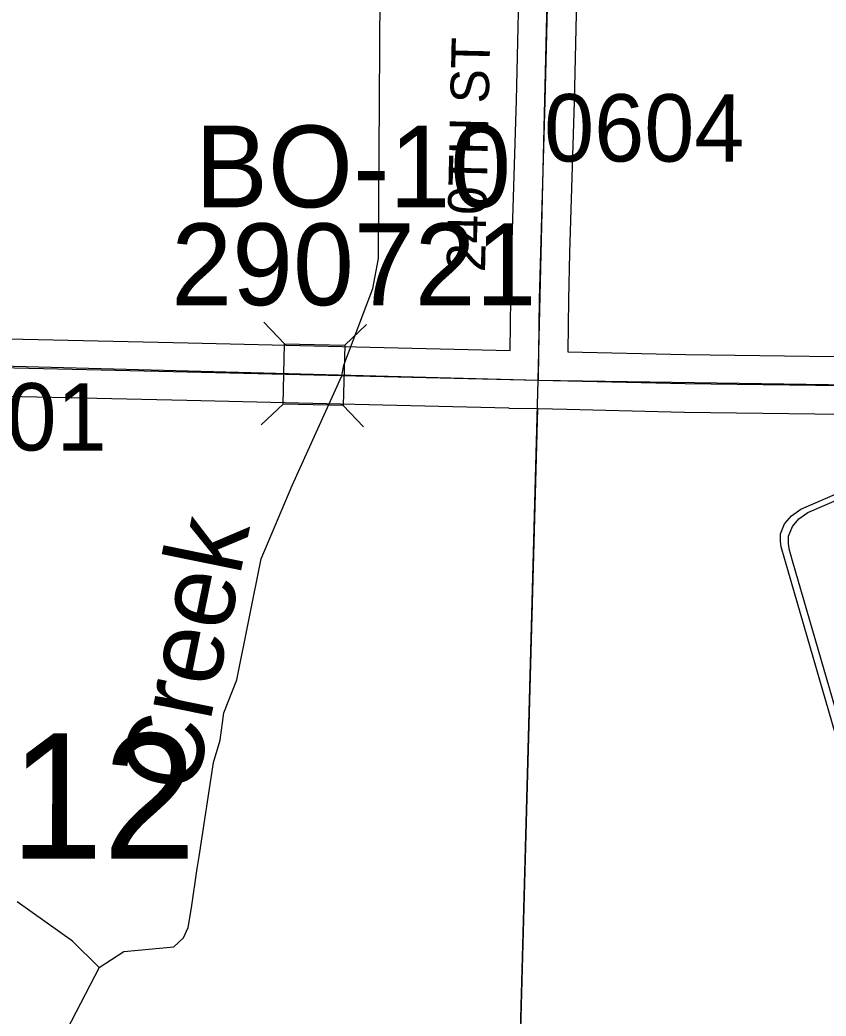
# Model space of a CAD drawing. Extents: x -132.8 to -73.3, y -60 to -26.
# Drawn here: x -116.027 to -115.19, y -34.219 to -33.184 of the extents above; entities that cross this region are included whole.
import ezdxf

# ---------------------------------------------------------------- set-up
doc = ezdxf.new("R2010")
doc.units = 0
for name, color, linetype in [('tdCoHydroRiver', 7, 'Continuous'), ('tdCoHydroTxtLg', 7, 'Continuous'), ('tdCoSecRdNmbr', 7, 'Continuous'), ('tdCoSecRdTxt', 7, 'Continuous'), ('tdCoSecRteBand', 7, 'Continuous'), ('tdCoSecRteCL', 7, 'Continuous'), ('tdCoSectLine', 7, 'Continuous'), ('tdCoSectLinePart', 7, 'Continuous'), ('tdCoSectNmbr', 7, 'Continuous'), ('tdCoShieldCoRte', 7, 'Continuous'), ('tdCoStrucSec', 7, 'Continuous'), ('tdCoStrucSecCoName', 7, 'Continuous'), ('tdCoStrucSecFHWANum', 7, 'Continuous'), ('tdCoSurfGravel', 7, 'Continuous'), ('tdCoTwpBndry', 7, 'Continuous'), ('tdCoTwpBndryShd', 7, 'Continuous')]:
    doc.layers.add(name, color=color, linetype=linetype)

msp = doc.modelspace()

# ---------------------------------------------------------------- linework, layer by layer
at = {"layer": 'tdCoHydroRiver'}
for points in [[(-115.9451, -34.1685), (-115.9195, -34.1519), (-115.8673, -34.1469), (-115.8575, -34.1377), (-115.8525, -34.1268), (-115.8489, -34.1063), (-115.8431, -34.0655), (-115.8412, -34.0529), (-115.8261, -33.9555), (-115.8192, -33.932), (-115.8153, -33.9037), (-115.8018, -33.8694), (-115.7765, -33.7438), (-115.7446, -33.6674), (-115.6927, -33.5535), (-115.6909, -33.5426), (-115.6605, -33.4629), (-115.6549, -33.4315), (-115.6519, -32.9921), (-115.6545, -32.8995), (-115.6359, -32.788), (-115.5832, -32.6425), (-115.5505, -32.536)], [(-115.9451, -34.1685), (-115.9728, -34.141), (-116.0302, -34.1001)], [(-115.9451, -34.1685), (-115.9982, -34.2713)]]:
    msp.add_lwpolyline(points, dxfattribs=at)
at = {"layer": 'tdCoSecRteBand'}
for points in [[(-116.242, -33.5106), (-115.8526, -33.5192), (-115.8525, -33.5192), (-115.8525, -33.5192), (-115.5181, -33.5272), (-115.5174, -33.4733), (-115.5174, -33.4731), (-115.5174, -33.4729), (-115.5162, -33.4241), (-115.5162, -33.424), (-115.5162, -33.424), (-115.5115, -33.2672), (-115.5076, -33.0996)], [(-115.4476, -33.1011), (-115.4515, -33.2687), (-115.4515, -33.2688), (-115.4515, -33.2689), (-115.4562, -33.4257), (-115.4574, -33.4743), (-115.4581, -33.5286), (-115.3358, -33.5315), (-114.8213, -33.5382)], [(-114.8221, -33.5982), (-115.3367, -33.5915), (-115.3369, -33.5915), (-115.3371, -33.5915), (-115.4592, -33.5886), (-115.489, -33.5879), (-115.5189, -33.5875), (-115.5189, -33.5872), (-115.5192, -33.5872), (-115.8539, -33.5792), (-116.2435, -33.5705)]]:
    msp.add_lwpolyline(points, dxfattribs=at)
at = {"layer": 'tdCoSecRteCL'}
for points in [[(-115.4885, -33.5579), (-115.4874, -33.4737), (-115.4862, -33.4249), (-115.4815, -33.268), (-115.4776, -33.1003), (-115.4766, -33.066)], [(-116.4881, -33.5315), (-116.4557, -33.5329), (-116.2429, -33.5405), (-115.8532, -33.5492), (-115.4885, -33.5579)], [(-115.4885, -33.5579), (-115.3363, -33.5615), (-114.8217, -33.5682), (-114.6254, -33.571)]]:
    msp.add_lwpolyline(points, dxfattribs=at)
at = {"layer": 'tdCoSectLine'}
for points in [[(-115.4889, -33.5579), (-115.465, -32.5533)], [(-116.4885, -33.5315), (-115.4889, -33.5579)], [(-115.5159, -34.5551), (-115.4889, -33.5579)], [(-115.4889, -33.5579), (-114.5375, -33.5724)]]:
    msp.add_lwpolyline(points, dxfattribs=at)
at = {"layer": 'tdCoSectLinePart'}
msp.add_lwpolyline([(-115.5154, -34.5372), (-115.4897, -33.588)], dxfattribs=at)
at = {"layer": 'tdCoShieldCoRte'}
for points in [[(-115.1506, -34.0274), (-115.2326, -33.7445), (-115.2364, -33.7314), (-115.2372, -33.7255), (-115.2372, -33.7177), (-115.2329, -33.7073), (-115.2257, -33.6989), (-115.2161, -33.6922), (-115.0488, -33.6198), (-115.0413, -33.6182), (-115.0309, -33.6173), (-115.0204, -33.6182), (-115.0129, -33.6198), (-114.8456, -33.6922), (-114.8361, -33.6989), (-114.8288, -33.7073), (-114.8246, -33.7177), (-114.8246, -33.7255), (-114.8253, -33.7314), (-114.8292, -33.7445), (-114.9111, -34.0274)], [(-115.1448, -34.0211), (-115.2245, -33.7458), (-115.2282, -33.7332), (-115.2289, -33.7275), (-115.2289, -33.72), (-115.2248, -33.7101), (-115.2179, -33.702), (-115.2087, -33.6956), (-115.0481, -33.6261), (-115.0409, -33.6245), (-115.0309, -33.6237), (-115.0209, -33.6245), (-115.0136, -33.6261), (-114.8531, -33.6956), (-114.8439, -33.702), (-114.8369, -33.7101), (-114.8328, -33.72), (-114.8328, -33.7275), (-114.8335, -33.7332), (-114.8372, -33.7458), (-114.917, -34.0211)]]:
    msp.add_lwpolyline(points, close=True, dxfattribs=at)
at = {"layer": 'tdCoStrucSec'}
for points in [[(-115.774, -33.4977), (-115.7524, -33.5203), (-115.6899, -33.5218)], [(-115.6672, -33.5002), (-115.6899, -33.5218), (-115.6914, -33.5843)], [(-115.7765, -33.6044), (-115.7539, -33.5828), (-115.7524, -33.5203)], [(-115.6702, -33.6065), (-115.6914, -33.5843), (-115.7539, -33.5828)]]:
    msp.add_lwpolyline(points, dxfattribs=at)
at = {"layer": 'tdCoSurfGravel'}
for points in [[(-115.4885, -33.5579), (-115.4874, -33.4737), (-115.4862, -33.4249), (-115.4815, -33.268), (-115.4776, -33.1003), (-115.4766, -33.066)], [(-116.4881, -33.5315), (-116.4557, -33.5329), (-116.2429, -33.5405), (-115.8532, -33.5492), (-115.4885, -33.5579), (-115.4885, -33.5579)], [(-115.4885, -33.5579), (-115.3363, -33.5615), (-114.8217, -33.5682), (-114.6254, -33.571)]]:
    msp.add_lwpolyline(points, dxfattribs=at)
at = {"layer": 'tdCoTwpBndry'}
msp.add_lwpolyline([(-115.4897, -33.5879), (-115.5154, -34.5364)], dxfattribs=at)
at = {"layer": 'tdCoTwpBndryShd'}
msp.add_lwpolyline([(-115.6969, -41.5376), (-115.6667, -40.5277), (-115.632, -39.5402), (-115.6158, -39.0418), (-115.6089, -38.5455), (-115.5908, -37.5462), (-115.5696, -36.5508), (-115.5388, -35.5535), (-115.5159, -34.5551), (-115.4889, -33.5579), (-115.465, -32.5533)], dxfattribs=at)

# ---------------------------------------------------------------- texts
at = {"layer": 'tdCoHydroTxtLg'}
msp.add_text('Creek', height=0.08, rotation=78.4723, dxfattribs=at).set_placement((-115.8452, -33.9899))
at = {"layer": 'tdCoSecRdNmbr'}
for s, rotation, p in [('0604', 359.9132, (-115.4828, -33.3307)), ('1201', 359.9127, (-116.1454, -33.6309))]:
    msp.add_text(s, height=0.07, rotation=rotation, dxfattribs=at).set_placement(p)
at = {"layer": 'tdCoSecRdTxt'}
msp.add_text('240TH ST', height=0.04, rotation=88.7361, dxfattribs=at).set_placement((-115.5441, -33.4461))
at = {"layer": 'tdCoSectNmbr'}
msp.add_text('12', height=0.13, rotation=359.9127, dxfattribs=at).set_placement((-116.0376, -34.0551))
at = {"layer": 'tdCoStrucSecCoName'}
msp.add_text('BO-10', height=0.085, dxfattribs=at).set_placement((-115.8455, -33.3784))
at = {"layer": 'tdCoStrucSecFHWANum'}
msp.add_text('290721', height=0.085, dxfattribs=at).set_placement((-115.87, -33.4801))

doc.saveas('drawing.dxf')
